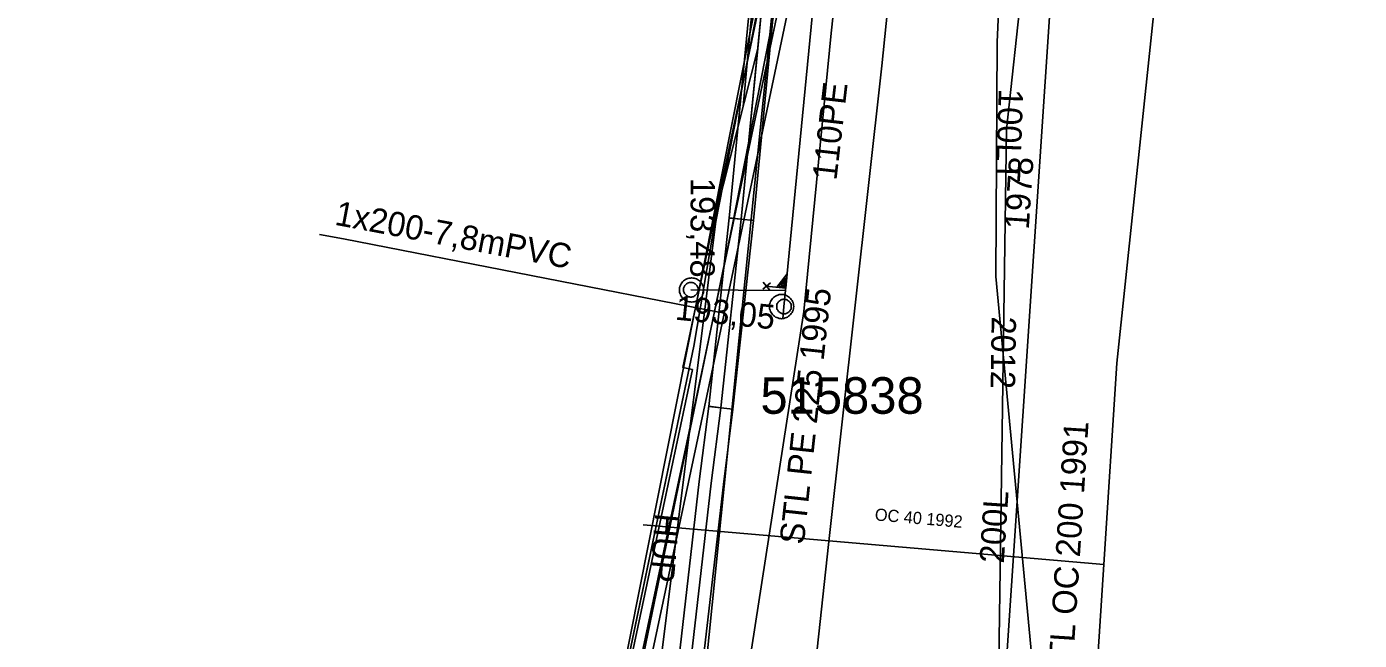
# Model space of a CAD drawing. Extents: x -746464 to -745690, y -1051581 to -1049993.
# Drawn here: x -746172.1 to -746117.4, y -1050999.3 to -1050974.1 of the extents above; entities that cross this region are included whole.
import ezdxf

# ---------------------------------------------------------------- set-up
doc = ezdxf.new("R2010")
doc.units = 0
for name, color, linetype in [('04_CETIN_neprovozovane', 7, 'Continuous'), ('04_CETIN_NN', 7, 'Continuous'), ('04_CETIN_sdelovaci_podzem', 7, 'Continuous'), ('37_TVNET_sdelovaci_televizni kabely', 7, 'Continuous'), ('45_Eltodo_napajeci_kabel_NN', 7, 'Continuous'), ('45_Eltodo_popisy', 7, 'Continuous'), ('45_Eltodo_vedeni_NN_zemni', 7, 'Continuous'), ('48_Prazs_plynarenska_STL', 7, 'Continuous'), ('48_Prazs_plynarenska_STL_popisy', 7, 'Continuous'), ('51_PVaK_kanal_jednotna_neoverena poloha_pripojka', 7, 'Continuous'), ('51_PVaK_kanal_jednotna_overena poloha_rad', 7, 'Continuous'), ('51_PVaK_kanal_negravitacni_overena poloha', 7, 'Continuous'), ('51_PVaK_kanal_objekty', 7, 'Continuous'), ('51_PVaK_kanal_popisy', 7, 'Continuous'), ('51_PVaK_vodovod_overena poloha_rad', 7, 'Continuous'), ('51_PVaK_vodovod_popisy', 7, 'Continuous'), ('51_PVaK_vodovod_zruseno_overena poloha', 7, 'Continuous'), ('55_PREdi_chranicky', 7, 'Continuous'), ('55_PREdi_NN', 7, 'Continuous'), ('55_PREdi_stavby_popisy', 7, 'Continuous'), ('55_PREdi_VN', 7, 'Continuous'), ('55_PREdi_ZRUSENE_elektro', 7, 'Continuous')]:
    doc.layers.add(name, color=color, linetype=linetype)

msp = doc.modelspace()

# ---------------------------------------------------------------- linework, layer by layer
at = {"layer": '04_CETIN_neprovozovane'}
for points in [[(-746094.33, -1051018.57), (-746121.85, -1051017.38), (-746125.81, -1051016.41), (-746128.7, -1051014.1), (-746129.76, -1051011.59), (-746132.33, -1050984.4), (-746132.27, -1050974.78), (-746131.85, -1050965.18), (-746132.29, -1050965.1), (-746139.52, -1050963.68), (-746140.75, -1050963.44), (-746167.67, -1050958.97)], [(-746149.8, -1051014.59), (-746143.12, -1050982.27), (-746139.76, -1050965.16)]]:
    msp.add_lwpolyline(points, dxfattribs=at)
at = {"layer": '04_CETIN_NN'}
msp.add_lwpolyline([(-746145.32, -1051011.39), (-746140.74, -1050966.08), (-746140.72, -1050965.3)], dxfattribs=at)
at = {"layer": '04_CETIN_sdelovaci_podzem'}
msp.add_lwpolyline([(-746145.32, -1051011.39), (-746140.74, -1050966.08), (-746140.72, -1050965.3)], dxfattribs=at)
at = {"layer": '37_TVNET_sdelovaci_televizni kabely'}
msp.add_lwpolyline([(-745984.595, -1050626.363), (-746079.15, -1050602.616), (-746117.902, -1050728.62), (-746140.499, -1050964.785), (-746150.343, -1051014.385), (-746134.374, -1051025.766), (-746053.56, -1051028.358)], dxfattribs=at)
at = {"layer": '45_Eltodo_napajeci_kabel_NN'}
msp.add_lwpolyline([(-746165.45, -1051019.12), (-746165.712, -1051018.023), (-746163.467, -1051013.836), (-746155.197, -1051018.912), (-746150.32, -1051019.043), (-746148.604, -1051010.158), (-746143.982, -1050988.385), (-746139.729, -1050968.164), (-746137.496, -1050944.441), (-746135.374, -1050923.74), (-746132.775, -1050899.638), (-746130.229, -1050876.488), (-746127.576, -1050852.278), (-746125.136, -1050831.143), (-746122.376, -1050803.534), (-746119.744, -1050781.489), (-746120.222, -1050780.456), (-746117.893, -1050761.331)], dxfattribs=at)
at = {"layer": '45_Eltodo_vedeni_NN_zemni'}
for points in [[(-746144.765, -1050988.22), (-746145.156, -1050988.137), (-746140.912, -1050967.961), (-746140.021, -1050957.734), (-746149.539, -1050956.363)], [(-746165.45, -1051019.12), (-746166.13, -1051017.916), (-746163.619, -1051013.274), (-746155.079, -1051018.515), (-746150.662, -1051018.628), (-746148.996, -1051010.078), (-746144.374, -1050988.303), (-746140.177, -1050968.365), (-746140.521, -1050968.044)], [(-746149.388, -1051009.999), (-746144.765, -1050988.22)]]:
    msp.add_lwpolyline(points, dxfattribs=at)
at = {"layer": '48_Prazs_plynarenska_STL'}
for points in [[(-746083.849, -1051015.1), (-746084.048, -1051015.086), (-746105.13, -1051013.56), (-746128.97, -1051012.875), (-746127.894, -1050996.217), (-746127.36, -1050987.95), (-746123.95, -1050955.53), (-746134.09, -1050952.91)], [(-746135.46, -1050960.65), (-746137, -1050975.76), (-746139.19, -1050995.39), (-746141.08, -1051012.95), (-746142.25, -1051024.11), (-746142.797, -1051030.061)], [(-746127.894, -1050996.217), (-746146.785, -1050994.588)]]:
    msp.add_lwpolyline(points, dxfattribs=at)
at = {"layer": '51_PVaK_kanal_jednotna_neoverena poloha_pripojka'}
msp.add_line((-746144.83, -1050984.94), (-746140.951, -1050984.977), dxfattribs=at)
at = {"layer": '51_PVaK_kanal_jednotna_overena poloha_rad'}
msp.add_line((-746141.06, -1050986.13), (-746141.01, -1050985.63), dxfattribs=at)
msp.add_lwpolyline([(-746141.01, -1050985.63), (-746140.951, -1050984.977), (-746138.29, -1050957.71)], dxfattribs=at)
at = {"layer": '51_PVaK_kanal_negravitacni_overena poloha'}
msp.add_lwpolyline([(-746136.9, -1050954.59), (-746137.69, -1050961.71), (-746139.08, -1050974.42), (-746140.2, -1050985.84), (-746142.76, -1051002.42), (-746144.464, -1051013.241)], dxfattribs=at)
at = {"layer": '51_PVaK_kanal_objekty'}
for p, q in [((-746141.566, -1050984.653), (-746141.884, -1050984.913)), ((-746141.861, -1050984.636), (-746141.599, -1050984.947))]:
    msp.add_line(p, q, dxfattribs=at)
for points in [[(-746144.3, -1050984.95), (-746144.31, -1050984.9), (-746144.31, -1050984.85), (-746144.33, -1050984.8), (-746144.35, -1050984.75), (-746144.37, -1050984.7), (-746144.4, -1050984.66), (-746144.43, -1050984.62), (-746144.47, -1050984.58), (-746144.51, -1050984.55), (-746144.55, -1050984.52), (-746144.6, -1050984.5), (-746144.65, -1050984.48), (-746144.7, -1050984.46), (-746144.75, -1050984.46), (-746144.8, -1050984.45), (-746144.85, -1050984.46), (-746144.9, -1050984.46), (-746144.95, -1050984.48), (-746145, -1050984.5), (-746145.05, -1050984.52), (-746145.09, -1050984.55), (-746145.13, -1050984.58), (-746145.17, -1050984.62), (-746145.2, -1050984.66), (-746145.23, -1050984.7), (-746145.25, -1050984.75), (-746145.27, -1050984.8), (-746145.29, -1050984.85), (-746145.29, -1050984.9), (-746145.3, -1050984.95), (-746145.29, -1050985), (-746145.29, -1050985.05), (-746145.27, -1050985.1), (-746145.25, -1050985.15), (-746145.23, -1050985.2), (-746145.2, -1050985.24), (-746145.17, -1050985.28), (-746145.13, -1050985.32), (-746145.09, -1050985.35), (-746145.05, -1050985.38), (-746145, -1050985.4), (-746144.95, -1050985.42), (-746144.9, -1050985.44), (-746144.85, -1050985.44), (-746144.8, -1050985.45), (-746144.75, -1050985.44), (-746144.7, -1050985.44), (-746144.65, -1050985.42), (-746144.6, -1050985.4), (-746144.55, -1050985.38), (-746144.51, -1050985.35), (-746144.47, -1050985.32), (-746144.43, -1050985.28), (-746144.4, -1050985.24), (-746144.37, -1050985.2), (-746144.35, -1050985.15), (-746144.33, -1050985.1), (-746144.31, -1050985.05), (-746144.31, -1050985), (-746144.3, -1050984.95)], [(-746141.752, -1050984.793), (-746140.941, -1050984.873), (-746140.884, -1050984.294), (-746141.307, -1050984.837)], [(-746141.221, -1050984.802), (-746140.985, -1050984.825), (-746140.949, -1050984.456), (-746141.221, -1050984.806)], [(-746144.53, -1050984.94), (-746144.53, -1050984.91), (-746144.536, -1050984.88), (-746144.542, -1050984.85), (-746144.554, -1050984.82), (-746144.572, -1050984.79), (-746144.59, -1050984.766), (-746144.608, -1050984.742), (-746144.632, -1050984.718), (-746144.656, -1050984.7), (-746144.68, -1050984.682), (-746144.71, -1050984.664), (-746144.74, -1050984.652), (-746144.77, -1050984.646), (-746144.8, -1050984.64), (-746144.83, -1050984.64), (-746144.86, -1050984.64), (-746144.89, -1050984.646), (-746144.92, -1050984.652), (-746144.95, -1050984.664), (-746144.98, -1050984.682), (-746145.004, -1050984.7), (-746145.028, -1050984.718), (-746145.052, -1050984.742), (-746145.07, -1050984.766), (-746145.088, -1050984.79), (-746145.106, -1050984.82), (-746145.118, -1050984.85), (-746145.124, -1050984.88), (-746145.13, -1050984.91), (-746145.13, -1050984.94), (-746145.13, -1050984.97), (-746145.124, -1050985), (-746145.118, -1050985.03), (-746145.106, -1050985.06), (-746145.088, -1050985.09), (-746145.07, -1050985.114), (-746145.052, -1050985.138), (-746145.028, -1050985.162), (-746145.004, -1050985.18), (-746144.98, -1050985.198), (-746144.95, -1050985.216), (-746144.92, -1050985.228), (-746144.89, -1050985.234), (-746144.86, -1050985.24), (-746144.83, -1050985.24), (-746144.8, -1050985.24), (-746144.77, -1050985.234), (-746144.74, -1050985.228), (-746144.71, -1050985.216), (-746144.68, -1050985.198), (-746144.656, -1050985.18), (-746144.632, -1050985.162), (-746144.608, -1050985.138), (-746144.59, -1050985.114), (-746144.572, -1050985.09), (-746144.554, -1050985.06), (-746144.542, -1050985.03), (-746144.536, -1050985), (-746144.53, -1050984.97), (-746144.53, -1050984.94)], [(-746141.132, -1050984.768), (-746141.014, -1050984.78), (-746140.995, -1050984.59), (-746141.132, -1050984.772)], [(-746140.61, -1050985.63), (-746140.62, -1050985.58), (-746140.62, -1050985.53), (-746140.64, -1050985.48), (-746140.66, -1050985.43), (-746140.68, -1050985.38), (-746140.71, -1050985.34), (-746140.74, -1050985.3), (-746140.78, -1050985.26), (-746140.82, -1050985.23), (-746140.86, -1050985.2), (-746140.91, -1050985.18), (-746140.96, -1050985.16), (-746141.01, -1050985.14), (-746141.06, -1050985.14), (-746141.11, -1050985.13), (-746141.16, -1050985.14), (-746141.21, -1050985.14), (-746141.26, -1050985.16), (-746141.31, -1050985.18), (-746141.36, -1050985.2), (-746141.4, -1050985.23), (-746141.44, -1050985.26), (-746141.48, -1050985.3), (-746141.51, -1050985.34), (-746141.54, -1050985.38), (-746141.56, -1050985.43), (-746141.58, -1050985.48), (-746141.6, -1050985.53), (-746141.6, -1050985.58), (-746141.61, -1050985.63), (-746141.6, -1050985.68), (-746141.6, -1050985.73), (-746141.58, -1050985.78), (-746141.56, -1050985.83), (-746141.54, -1050985.88), (-746141.51, -1050985.92), (-746141.48, -1050985.96), (-746141.44, -1050986), (-746141.4, -1050986.03), (-746141.36, -1050986.06), (-746141.31, -1050986.08), (-746141.26, -1050986.1), (-746141.21, -1050986.12), (-746141.16, -1050986.12), (-746141.11, -1050986.13), (-746141.06, -1050986.12), (-746141.01, -1050986.12), (-746140.96, -1050986.1), (-746140.91, -1050986.08), (-746140.86, -1050986.06), (-746140.82, -1050986.03), (-746140.78, -1050986), (-746140.74, -1050985.96), (-746140.71, -1050985.92), (-746140.68, -1050985.88), (-746140.66, -1050985.83), (-746140.64, -1050985.78), (-746140.62, -1050985.73), (-746140.62, -1050985.68), (-746140.61, -1050985.63)], [(-746140.71, -1050985.63), (-746140.71, -1050985.6), (-746140.716, -1050985.57), (-746140.722, -1050985.54), (-746140.734, -1050985.51), (-746140.752, -1050985.48), (-746140.77, -1050985.456), (-746140.788, -1050985.432), (-746140.812, -1050985.408), (-746140.836, -1050985.39), (-746140.86, -1050985.372), (-746140.89, -1050985.354), (-746140.92, -1050985.342), (-746140.95, -1050985.336), (-746140.98, -1050985.33), (-746141.01, -1050985.33), (-746141.04, -1050985.33), (-746141.07, -1050985.336), (-746141.1, -1050985.342), (-746141.13, -1050985.354), (-746141.16, -1050985.372), (-746141.184, -1050985.39), (-746141.208, -1050985.408), (-746141.232, -1050985.432), (-746141.25, -1050985.456), (-746141.268, -1050985.48), (-746141.286, -1050985.51), (-746141.298, -1050985.54), (-746141.304, -1050985.57), (-746141.31, -1050985.6), (-746141.31, -1050985.63), (-746141.31, -1050985.66), (-746141.304, -1050985.69), (-746141.298, -1050985.72), (-746141.286, -1050985.75), (-746141.268, -1050985.78), (-746141.25, -1050985.804), (-746141.232, -1050985.828), (-746141.208, -1050985.852), (-746141.184, -1050985.87), (-746141.16, -1050985.888), (-746141.13, -1050985.906), (-746141.1, -1050985.918), (-746141.07, -1050985.924), (-746141.04, -1050985.93), (-746141.01, -1050985.93), (-746140.98, -1050985.93), (-746140.95, -1050985.924), (-746140.92, -1050985.918), (-746140.89, -1050985.906), (-746140.86, -1050985.888), (-746140.836, -1050985.87), (-746140.812, -1050985.852), (-746140.788, -1050985.828), (-746140.77, -1050985.804), (-746140.752, -1050985.78), (-746140.734, -1050985.75), (-746140.722, -1050985.72), (-746140.716, -1050985.69), (-746140.71, -1050985.66), (-746140.71, -1050985.63)]]:
    msp.add_lwpolyline(points, dxfattribs=at)
at = {"layer": '51_PVaK_vodovod_overena poloha_rad'}
msp.add_lwpolyline([(-746042.7, -1051019.92), (-746042.94, -1051019.91), (-746043.12, -1051019.91), (-746062.01, -1051019.53), (-746073.53, -1051019.56), (-746091.39, -1051018.74), (-746129.45, -1051017.12), (-746129.85, -1051017.08), (-746132.44, -1051014.95), (-746132.41, -1051014.45), (-746131.88, -1050978.37), (-746130.6, -1050966.48), (-746130.53, -1050965.33), (-746131.39, -1050964.15), (-746150.56, -1050960.82), (-746178.86, -1050955.89), (-746201.61, -1050952.53), (-746201.83, -1050952.49)], dxfattribs=at)
at = {"layer": '51_PVaK_vodovod_zruseno_overena poloha'}
msp.add_line((-746133.05, -1051017.63), (-746129.55, -1050965.2), dxfattribs=at)
at = {"layer": '55_PREdi_chranicky'}
for points in [[(-746140.63, -1050965.04), (-746140.137, -1050965.123), (-746140.458, -1050967.029), (-746141.165, -1050970.682), (-746142.262, -1050982.098), (-746142.76, -1050982.05), (-746143.258, -1050982.002), (-746142.155, -1050970.538), (-746141.442, -1050966.851), (-746141.123, -1050964.957), (-746140.63, -1050965.04)], [(-746142.76, -1050982.05), (-746142.263, -1050982.104), (-746143.103, -1050989.834), (-746143.6, -1050989.78), (-746144.097, -1050989.726), (-746143.257, -1050981.996), (-746142.76, -1050982.05)], [(-746143.6, -1050989.78), (-746143.104, -1050989.843), (-746143.494, -1050992.93), (-746144.673, -1051003.202), (-746145.524, -1051012.279), (-746146.288, -1051016.361), (-746147.281, -1051018.829), (-746148.672, -1051020.653), (-746149.07, -1051020.35), (-746149.468, -1051020.047), (-746148.159, -1051018.331), (-746147.252, -1051016.079), (-746146.516, -1051012.141), (-746145.667, -1051003.098), (-746144.486, -1050992.81), (-746144.096, -1050989.717), (-746143.6, -1050989.78)]]:
    msp.add_lwpolyline(points, close=True, dxfattribs=at)
at = {"layer": '55_PREdi_NN'}
msp.add_lwpolyline([(-746140.406, -1050964.407), (-746140.444, -1050964.988), (-746143.811, -1050982.146), (-746146.542, -1051003.982), (-746148.534, -1051014.025)], dxfattribs=at)
at = {"layer": '55_PREdi_stavby_popisy'}
msp.add_lwpolyline([(-746160.055, -1050982.669), (-746159.072, -1050982.854), (-746143.677, -1050985.861)], dxfattribs=at)
at = {"layer": '55_PREdi_VN'}
for points in [[(-746131.62, -1050883.43), (-746131.88, -1050884.63), (-746132.34, -1050889.94), (-746132.97, -1050895.76), (-746133.32, -1050900.25), (-746134.47, -1050909.58), (-746135.64, -1050920.87), (-746137.09, -1050934.25), (-746139.01, -1050951.72), (-746139.53, -1050954.37), (-746139.79, -1050956.27), (-746140.63, -1050965.04), (-746140.95, -1050966.94), (-746141.66, -1050970.61), (-746142.086, -1050975.043)], [(-746208.46, -1051022.04), (-746205.94, -1051022.25), (-746198.41, -1051022.97), (-746197.28, -1051023.07), (-746195.88, -1051023.13), (-746190.7, -1051023.21), (-746180.88, -1051023.74), (-746175.79, -1051023.95), (-746169.73, -1051024.14), (-746163.54, -1051024.45), (-746159.34, -1051024.81), (-746153.72, -1051024.22), (-746152.68, -1051023.88), (-746149.07, -1051020.35), (-746147.72, -1051018.58), (-746146.77, -1051016.22), (-746146.02, -1051012.21), (-746145.17, -1051003.15), (-746143.99, -1050992.87), (-746143.6, -1050989.78), (-746142.76, -1050982.05), (-746141.66, -1050970.61)], [(-746142.086, -1050975.043), (-746142.76, -1050982.05), (-746143.6, -1050989.78), (-746143.99, -1050992.87), (-746145.17, -1051003.15), (-746146.02, -1051012.21), (-746146.77, -1051016.22), (-746147.72, -1051018.58), (-746149.07, -1051020.35), (-746152.68, -1051023.88)]]:
    msp.add_lwpolyline(points, dxfattribs=at)
at = {"layer": '55_PREdi_ZRUSENE_elektro'}
for points in [[(-746206.943, -1051021.765), (-746205.904, -1051021.852), (-746198.373, -1051022.572), (-746197.254, -1051022.671), (-746195.868, -1051022.73), (-746190.686, -1051022.81), (-746180.861, -1051023.34), (-746175.775, -1051023.55), (-746169.714, -1051023.74), (-746163.513, -1051024.051), (-746159.344, -1051024.408), (-746153.804, -1051023.827), (-746152.893, -1051023.529), (-746152.429, -1051022.774), (-746148.76, -1051006.601), (-746147.348, -1050999.862), (-746144.706, -1050987.257), (-746143.766, -1050981.69), (-746142.688, -1050977.425), (-746142.056, -1050970.553)], [(-746142.086, -1050975.043), (-746143.766, -1050981.69), (-746144.706, -1050987.257), (-746148.85, -1051007.029), (-746152.68, -1051023.88)]]:
    msp.add_lwpolyline(points, dxfattribs=at)

# ---------------------------------------------------------------- texts
at = {"layer": '45_Eltodo_popisy'}
msp.add_text('515838', height=1.5, dxfattribs=at).set_placement((-746141.976, -1050990.03))
at = {"layer": '48_Prazs_plynarenska_STL_popisy'}
for s, height, rotation, p in [('STL PE 225 1995', 1, 83.8568, (-746140.199, -1050995.417)), ('STL OC 200 1991', 1, 86.3042, (-746129.213, -1051001.119)), ('HUP', 1, 265.07, (-746146.285, -1050994.088)), ('OC 40 1992', 0.5, 355.0715, (-746137.301, -1050994.402))]:
    msp.add_text(s, height=height, rotation=rotation, dxfattribs=at).set_placement(p)
at = {"layer": '51_PVaK_kanal_popisy'}
for s, rotation, p in [('110PE', 83.3993, (-746138.86, -1050980.479)), ('193,48', 269.7513, (-746144.834, -1050980.353)), ('193,05', 354.2993, (-746145.499, -1050986.164))]:
    msp.add_text(s, height=1, rotation=rotation, dxfattribs=at).set_placement(p)
at = {"layer": '51_PVaK_vodovod_popisy'}
for s, rotation, p in [('100LT', 268.0153, (-746132.2, -1050976.689)), ('1978', 86.1814, (-746130.974, -1050982.492)), ('2012', 269.1582, (-746132.493, -1050986.029)), ('200L', 86.1815, (-746131.998, -1050996.186))]:
    msp.add_text(s, height=1, rotation=rotation, dxfattribs=at).set_placement(p)
at = {"layer": '55_PREdi_stavby_popisy'}
msp.add_text('1x200-7,8mPVC', height=1, rotation=349.3278, dxfattribs=at).set_placement((-746159.47, -1050982.27))

doc.saveas('drawing.dxf')
